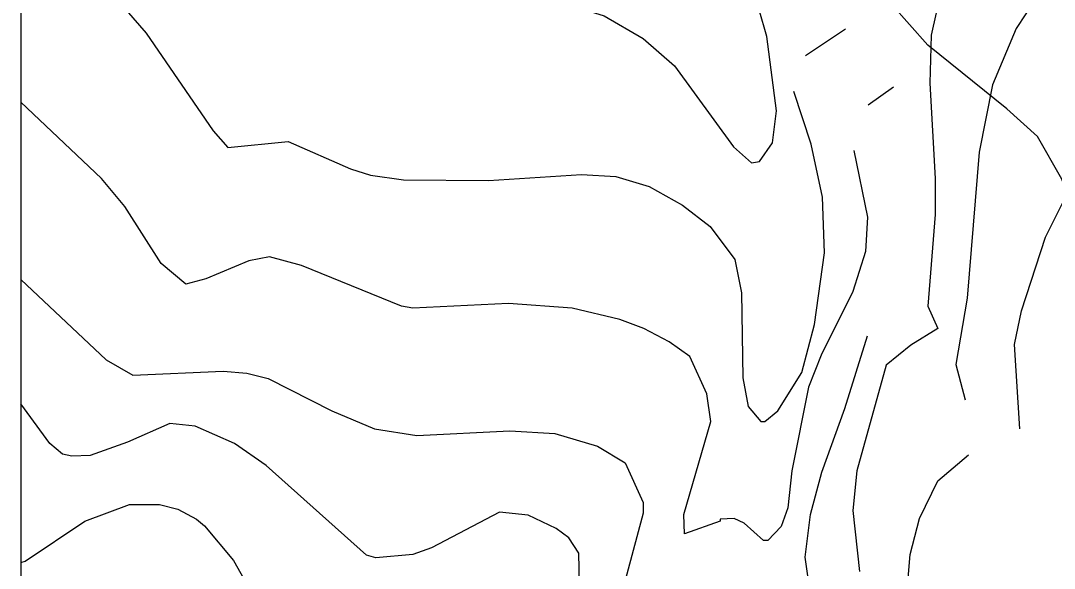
# Model space of a CAD drawing. Extents: x -662620 to -656370, y -1067090 to -1062990.
# Drawn here: x -661678.4 to -661455.2, y -1064774.5 to -1064656.3 of the extents above; entities that cross this region are included whole.
import ezdxf

# ---------------------------------------------------------------- set-up
doc = ezdxf.new("R2010")
doc.units = 0
for name, color, linetype in [('PLYNOVOD_-_VTL', 7, 'Continuous'), ('SDELOVACÍ_VEDENÍ_-_PODZEMNÍ', 7, 'Continuous'), ('VRSTEVNICE_ZDŮRAZNĚNÁ', 7, 'Continuous'), ('VRSTEVNICE_ZÁKLADNÍ', 7, 'Continuous')]:
    doc.layers.add(name, color=color, linetype=linetype)

msp = doc.modelspace()

# ---------------------------------------------------------------- linework, layer by layer
at = {"layer": 'PLYNOVOD_-_VTL'}
msp.add_lwpolyline([(-662588.99, -1063216.18), (-661678.37, -1063216.18), (-661678.37, -1065692.96), (-662588.99, -1065692.96)], close=True, dxfattribs=at)
at = {"layer": 'SDELOVACÍ_VEDENÍ_-_PODZEMNÍ'}
msp.add_lwpolyline([(-661446.6, -1064719.77), (-661445.72, -1064716.49), (-661445.06, -1064713.43), (-661453.55, -1064690.51), (-661458.82, -1064681.32), (-661465.46, -1064675.31), (-661482.5, -1064661.57), (-661490.42, -1064652.66), (-661501.18, -1064637.3), (-661520.9, -1064605.3), (-661522.79, -1064602.71)], dxfattribs=at)
msp.add_lwpolyline([(-661446.6, -1064719.77), (-661445.72, -1064716.49), (-661445.06, -1064713.43), (-661453.55, -1064690.51), (-661458.82, -1064681.32), (-661465.46, -1064675.31), (-661482.5, -1064661.57), (-661490.42, -1064652.66), (-661501.18, -1064637.3), (-661520.9, -1064605.3), (-661522.79, -1064602.71)], dxfattribs=at)
msp.add_lwpolyline([(-661446.6, -1064719.77), (-661445.72, -1064716.49), (-661445.06, -1064713.43), (-661453.55, -1064690.51), (-661458.82, -1064681.32), (-661465.46, -1064675.31), (-661482.5, -1064661.57), (-661490.42, -1064652.66), (-661501.18, -1064637.3), (-661520.9, -1064605.3), (-661522.79, -1064602.71)], dxfattribs=at)
msp.add_lwpolyline([(-661446.6, -1064719.77), (-661445.72, -1064716.49), (-661445.06, -1064713.43), (-661453.55, -1064690.51), (-661458.82, -1064681.32), (-661465.46, -1064675.31), (-661482.5, -1064661.57), (-661490.42, -1064652.66), (-661501.18, -1064637.3), (-661520.9, -1064605.3), (-661522.79, -1064602.71)], dxfattribs=at)
msp.add_lwpolyline([(-661446.6, -1064719.77), (-661445.72, -1064716.49), (-661445.06, -1064713.43), (-661453.55, -1064690.51), (-661458.82, -1064681.32), (-661465.46, -1064675.31), (-661482.5, -1064661.57), (-661490.42, -1064652.66), (-661501.18, -1064637.3), (-661520.9, -1064605.3), (-661522.79, -1064602.71)], dxfattribs=at)
msp.add_lwpolyline([(-661446.6, -1064719.77), (-661445.72, -1064716.49), (-661445.06, -1064713.43), (-661453.55, -1064690.51), (-661458.82, -1064681.32), (-661465.46, -1064675.31), (-661482.5, -1064661.57), (-661490.42, -1064652.66), (-661501.18, -1064637.3), (-661520.9, -1064605.3), (-661522.79, -1064602.71)], dxfattribs=at)
at = {"layer": 'VRSTEVNICE_ZDŮRAZNĚNÁ'}
for points in [[(-661489.92, -1064670.64), (-661495.38, -1064674.51)], [(-661678.37, -1064712.18), (-661659.94, -1064729.52), (-661654.21, -1064732.82), (-661634.71, -1064731.96), (-661629.55, -1064732.39), (-661624.96, -1064733.54), (-661611.2, -1064740.56), (-661602.03, -1064744.43), (-661592.85, -1064745.86), (-661572.78, -1064744.86), (-661563.03, -1064745.43), (-661553.86, -1064748.16), (-661547.84, -1064751.74), (-661543.97, -1064760.34), (-661543.97, -1064762.64), (-661548.56, -1064779.84)], [(-661507.7, -1064781.27), (-661508.99, -1064772.1), (-661507.84, -1064762.92), (-661505.41, -1064753.75), (-661500.39, -1064739.99), (-661495.51, -1064724.36)]]:
    msp.add_lwpolyline(points, dxfattribs=at)
at = {"layer": 'VRSTEVNICE_ZÁKLADNÍ'}
for points in [[(-661678.29, -1064589.61), (-661672.7, -1064594.77), (-661658.36, -1064613.26), (-661642.88, -1064627.17), (-661633.71, -1064634.62), (-661619.95, -1064650.53), (-661615.21, -1064651.68), (-661604.61, -1064651.82), (-661587.98, -1064653.11), (-661576.22, -1064651.97), (-661568.48, -1064651.82), (-661558.45, -1064653.4), (-661552.43, -1064655.26), (-661543.97, -1064660.14), (-661537.23, -1064666.02), (-661524.47, -1064683.5), (-661520.6, -1064686.95), (-661518.88, -1064686.66), (-661516.01, -1064682.64), (-661515.15, -1064675.76), (-661517.3, -1064659.71), (-661520.6, -1064648.1)], [(-661678.29, -1064589.61), (-661672.7, -1064594.77), (-661658.36, -1064613.26), (-661642.88, -1064627.17), (-661633.71, -1064634.62), (-661619.95, -1064650.53), (-661615.21, -1064651.68), (-661604.61, -1064651.82), (-661587.98, -1064653.11), (-661576.22, -1064651.97), (-661568.48, -1064651.82), (-661558.45, -1064653.4), (-661552.43, -1064655.26), (-661543.97, -1064660.14), (-661537.23, -1064666.02), (-661524.47, -1064683.5), (-661520.6, -1064686.95), (-661518.88, -1064686.66), (-661516.01, -1064682.64), (-661515.15, -1064675.76), (-661517.3, -1064659.71), (-661520.6, -1064648.1)], [(-661678.37, -1064631.41), (-661667.54, -1064641.22), (-661659.94, -1064648.96), (-661651.34, -1064658.99), (-661636.86, -1064680.06), (-661633.71, -1064683.65), (-661620.66, -1064682.36), (-661607.19, -1064688.24), (-661602.89, -1064689.67), (-661595.72, -1064690.67), (-661577.37, -1064690.82), (-661557.3, -1064689.53)], [(-661678.37, -1064631.41), (-661667.54, -1064641.22), (-661659.94, -1064648.96), (-661651.34, -1064658.99), (-661636.86, -1064680.06), (-661633.71, -1064683.65), (-661620.66, -1064682.36), (-661607.19, -1064688.24), (-661602.89, -1064689.67), (-661595.72, -1064690.67), (-661577.37, -1064690.82), (-661557.3, -1064689.53)], [(-661477.16, -1064638.78), (-661481.75, -1064659.42), (-661482.04, -1064669.74), (-661480.89, -1064690.39), (-661480.89, -1064698.13), (-661482.47, -1064717.91), (-661480.32, -1064722.78), (-661486.2, -1064726.37), (-661491.5, -1064730.67), (-661497.81, -1064753.46), (-661498.67, -1064762.06), (-661497.23, -1064775.25)], [(-661477.16, -1064638.78), (-661481.75, -1064659.42), (-661482.04, -1064669.74), (-661480.89, -1064690.39), (-661480.89, -1064698.13), (-661482.47, -1064717.91), (-661480.32, -1064722.78), (-661486.2, -1064726.37), (-661491.5, -1064730.67), (-661497.81, -1064753.46), (-661498.67, -1064762.06), (-661497.23, -1064775.25)], [(-661459.25, -1064651.54), (-661463.4, -1064657.99), (-661468.56, -1064670.17), (-661471.43, -1064684.65), (-661474.01, -1064716.19), (-661476.45, -1064730.52), (-661474.44, -1064738.12)], [(-661459.25, -1064651.54), (-661463.4, -1064657.99), (-661468.56, -1064670.17), (-661471.43, -1064684.65), (-661474.01, -1064716.19), (-661476.45, -1064730.52), (-661474.44, -1064738.12)], [(-661508.95, -1064663.83), (-661500.29, -1064658.01)], [(-661508.95, -1064663.83), (-661500.29, -1064658.01)], [(-661557.3, -1064689.53), (-661549.85, -1064689.96), (-661542.68, -1064692.11), (-661535.51, -1064696.12), (-661529.49, -1064700.71), (-661524.19, -1064707.88), (-661522.75, -1064715.04), (-661522.46, -1064733.39), (-661521.32, -1064739.56), (-661518.59, -1064742.85), (-661517.73, -1064742.85), (-661514.87, -1064740.56), (-661509.71, -1064732.25), (-661506.98, -1064721.92), (-661504.83, -1064706.44), (-661505.26, -1064694.4), (-661507.7, -1064682.93), (-661511.43, -1064671.61)], [(-661557.3, -1064689.53), (-661549.85, -1064689.96), (-661542.68, -1064692.11), (-661535.51, -1064696.12), (-661529.49, -1064700.71), (-661524.19, -1064707.88), (-661522.75, -1064715.04), (-661522.46, -1064733.39), (-661521.32, -1064739.56), (-661518.59, -1064742.85), (-661517.73, -1064742.85), (-661514.87, -1064740.56), (-661509.71, -1064732.25), (-661506.98, -1064721.92), (-661504.83, -1064706.44), (-661505.26, -1064694.4), (-661507.7, -1064682.93), (-661511.43, -1064671.61)], [(-661498.51, -1064684.3), (-661495.51, -1064698.7), (-661495.94, -1064706.15), (-661498.67, -1064714.76), (-661505.55, -1064728.52), (-661508.27, -1064735.4), (-661511.86, -1064753.46), (-661512.72, -1064761.49), (-661514.15, -1064765.5), (-661517.02, -1064768.51), (-661518.02, -1064768.51), (-661522.18, -1064764.79), (-661524.33, -1064763.78), (-661527.34, -1064763.93), (-661527.34, -1064764.36), (-661535.08, -1064767.08), (-661535.22, -1064762.92), (-661529.35, -1064742.85), (-661530.2, -1064736.83), (-661533.93, -1064728.8), (-661538.38, -1064725.65), (-661543.82, -1064722.78), (-661548.99, -1064720.78), (-661559.31, -1064718.34), (-661573.07, -1064717.34), (-661593.71, -1064718.34), (-661596.15, -1064717.91), (-661617.8, -1064709.17), (-661624.68, -1064707.3), (-661629.12, -1064708.16), (-661638.44, -1064712.03), (-661642.74, -1064713.18), (-661648.04, -1064708.73), (-661655.93, -1064696.41), (-661660.94, -1064690.39), (-661678.37, -1064673.87)], [(-661498.51, -1064684.3), (-661495.51, -1064698.7), (-661495.94, -1064706.15), (-661498.67, -1064714.76), (-661505.55, -1064728.52), (-661508.27, -1064735.4), (-661511.86, -1064753.46), (-661512.72, -1064761.49), (-661514.15, -1064765.5), (-661517.02, -1064768.51), (-661518.02, -1064768.51), (-661522.18, -1064764.79), (-661524.33, -1064763.78), (-661527.34, -1064763.93), (-661527.34, -1064764.36), (-661535.08, -1064767.08), (-661535.22, -1064762.92), (-661529.35, -1064742.85), (-661530.2, -1064736.83), (-661533.93, -1064728.8), (-661538.38, -1064725.65), (-661543.82, -1064722.78), (-661548.99, -1064720.78), (-661559.31, -1064718.34), (-661573.07, -1064717.34), (-661593.71, -1064718.34), (-661596.15, -1064717.91), (-661617.8, -1064709.17), (-661624.68, -1064707.3), (-661629.12, -1064708.16), (-661638.44, -1064712.03), (-661642.74, -1064713.18), (-661648.04, -1064708.73), (-661655.93, -1064696.41), (-661660.94, -1064690.39), (-661678.37, -1064673.87)], [(-661462.64, -1064744.38), (-661463.75, -1064726.24), (-661462.27, -1064718.91), (-661457.1, -1064703), (-661453.22, -1064695.26)], [(-661462.64, -1064744.38), (-661463.75, -1064726.24), (-661462.27, -1064718.91), (-661457.1, -1064703), (-661453.22, -1064695.26)], [(-661589.7, -1064770.09), (-661593.71, -1064771.52), (-661601.74, -1064772.24), (-661603.75, -1064771.67), (-661625.39, -1064752.31), (-661632.27, -1064747.58), (-661640.7, -1064743.87), (-661646.18, -1064743.28), (-661655.35, -1064747.3), (-661663.38, -1064750.16), (-661667.4, -1064750.31), (-661669.4, -1064749.88), (-661672.13, -1064747.58), (-661678.37, -1064738.99)], [(-661589.7, -1064770.09), (-661593.71, -1064771.52), (-661601.74, -1064772.24), (-661603.75, -1064771.67), (-661625.39, -1064752.31), (-661632.27, -1064747.58), (-661640.7, -1064743.87), (-661646.18, -1064743.28), (-661655.35, -1064747.3), (-661663.38, -1064750.16), (-661667.4, -1064750.31), (-661669.4, -1064749.88), (-661672.13, -1064747.58), (-661678.37, -1064738.99)], [(-661495.94, -1064834.46), (-661490.21, -1064834.03), (-661486.34, -1064831.73), (-661484.19, -1064829.87), (-661481.18, -1064825), (-661480.17, -1064814.24), (-661481.04, -1064807.08), (-661484.19, -1064795.61), (-661486.48, -1064784.14), (-661486.77, -1064776.68), (-661486.34, -1064771.52), (-661484.33, -1064763.78), (-661480.32, -1064755.61), (-661473.72, -1064750.02)], [(-661495.94, -1064834.46), (-661490.21, -1064834.03), (-661486.34, -1064831.73), (-661484.19, -1064829.87), (-661481.18, -1064825), (-661480.17, -1064814.24), (-661481.04, -1064807.08), (-661484.19, -1064795.61), (-661486.48, -1064784.14), (-661486.77, -1064776.68), (-661486.34, -1064771.52), (-661484.33, -1064763.78), (-661480.32, -1064755.61), (-661473.72, -1064750.02)], [(-661678.37, -1064773.28), (-661677.43, -1064772.96), (-661664.53, -1064764.36), (-661654.92, -1064760.77), (-661648.47, -1064760.77), (-661644.46, -1064761.78), (-661640.45, -1064763.93), (-661638.72, -1064765.36), (-661632.42, -1064772.81), (-661627.69, -1064781.27)], [(-661678.37, -1064773.28), (-661677.43, -1064772.96), (-661664.53, -1064764.36), (-661654.92, -1064760.77), (-661648.47, -1064760.77), (-661644.46, -1064761.78), (-661640.45, -1064763.93), (-661638.72, -1064765.36), (-661632.42, -1064772.81), (-661627.69, -1064781.27)], [(-661557.73, -1064778.12), (-661557.87, -1064771.24), (-661560.02, -1064767.94), (-661562.75, -1064765.93), (-661568.78, -1064763.08), (-661575, -1064762.42), (-661589.7, -1064770.09)], [(-661557.73, -1064778.12), (-661557.87, -1064771.24), (-661560.02, -1064767.94), (-661562.75, -1064765.93), (-661568.78, -1064763.08), (-661575, -1064762.42), (-661589.7, -1064770.09)]]:
    msp.add_lwpolyline(points, dxfattribs=at)

doc.saveas('drawing.dxf')
